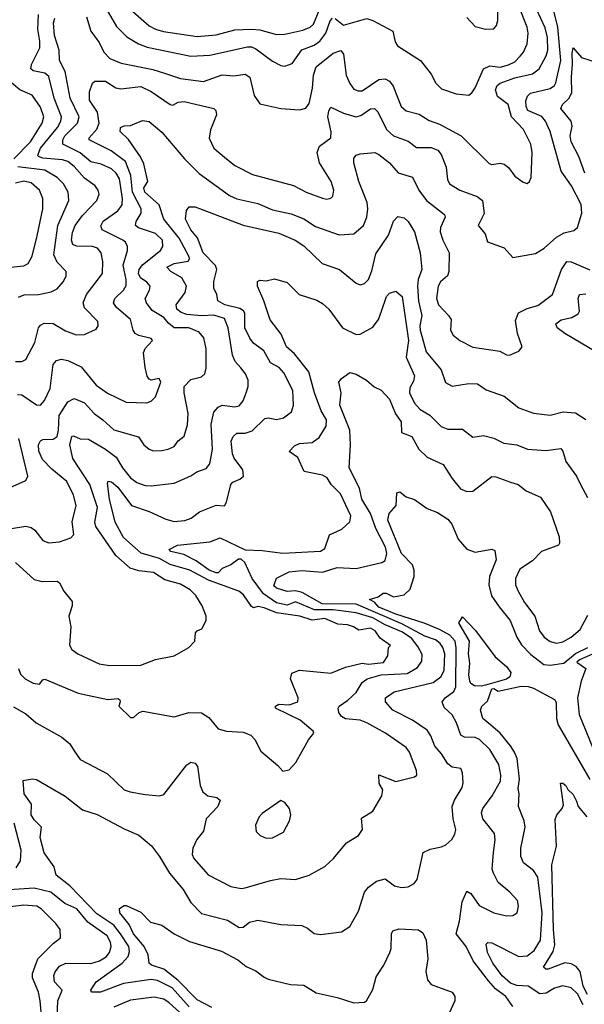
# Model space of a CAD drawing. Extents: x 1308313 to 1441400, y 959662 to 1036319.
# Tile 610 of 656: x 1388165 to 1390868, y 998248 to 1002960. Entities that reach past the tile are written whole.
import ezdxf

# ---------------------------------------------------------------- set-up
doc = ezdxf.new("R2010")
doc.units = 0

msp = doc.modelspace()

# ---------------------------------------------------------------- linework, layer by layer
at = {"layer": '0CON10XD'}
for points in [[(1388485, 1002974), (1388505.4, 1002905), (1388545, 1002850.6), (1388567.1, 1002805), (1388596.9, 1002775), (1388651.5, 1002751.5), (1388802.3, 1002722.3), (1388862.8, 1002702.8), (1388935, 1002679.1), (1389045, 1002663.9), (1389135, 1002696.7), (1389190.8, 1002690.8), (1389245, 1002700), (1389266.4, 1002685), (1389286.7, 1002596.7), (1389315, 1002558), (1389415.5, 1002535.5), (1389505, 1002528.1), (1389535, 1002537.5), (1389550.2, 1002559.8), (1389567.2, 1002632.8), (1389571.2, 1002695), (1389584, 1002735), (1389665, 1002800.4), (1389702.4, 1002812.4), (1389715.2, 1002795.2), (1389727.1, 1002695), (1389745, 1002654.4), (1389765, 1002628.5), (1389785, 1002619.6), (1389805, 1002620.4), (1389885, 1002673.8), (1389915, 1002676.7), (1389935.3, 1002665.3), (1389952.7, 1002642.7), (1389991.8, 1002545), (1390015, 1002523.8), (1390078, 1002508), (1390125, 1002477.7), (1390175, 1002459.6), (1390278.1, 1002405), (1390412, 1002272), (1390425, 1002267.1), (1390465, 1002274.3), (1390485, 1002268.6), (1390505, 1002252.9), (1390535, 1002210.8), (1390575, 1002183.3), (1390595, 1002176.7), (1390606.2, 1002185), (1390614, 1002205), (1390618.2, 1002325), (1390612.1, 1002365), (1390576.2, 1002435), (1390520, 1002495), (1390503.6, 1002553.6), (1390451.9, 1002591.9), (1390442.2, 1002625), (1390451.3, 1002645), (1390465, 1002655.8), (1390535, 1002682.1), (1390619.4, 1002700.6), (1390651.1, 1002725), (1390685, 1002787.5), (1390692.5, 1002815), (1390692.1, 1002875), (1390680.6, 1002920.6), (1390617.5, 1003057.5)], [(1390305, 1002971.1), (1390345, 1002927.5), (1390395, 1002914.2), (1390434.1, 1002915.9), (1390447.9, 1002932.1), (1390453.4, 1002956.6), (1390455.3, 1003064.7)], [(1388577.5, 1003015), (1388628.2, 1002928.2), (1388678.1, 1002878.1), (1388733.3, 1002845), (1388775, 1002829), (1388985, 1002785.8), (1389075, 1002791), (1389255, 1002830.7), (1389275, 1002830), (1389295, 1002821.3), (1389375, 1002761.8), (1389415, 1002741.5), (1389435, 1002738.5), (1389469.3, 1002750.7), (1389515, 1002815.3), (1389575, 1002838.1), (1389602.2, 1002857.8), (1389629.8, 1002895), (1389651.7, 1002955), (1389663, 1002967)], [(1388681.7, 1003021.7), (1388785, 1002931.2), (1388814.4, 1002914.4), (1388853.2, 1002903.2), (1389015, 1002880.5), (1389105, 1002887.5), (1389195, 1002912.3), (1389274.5, 1002914.5), (1389315, 1002912.4), (1389395, 1002888.8), (1389435, 1002890.6), (1389520.3, 1002909.7), (1389555, 1002923.7), (1389571.6, 1002938.4), (1389609.1, 1003030.9)], [(1389675, 1002966.2), (1389715, 1002934.3), (1389826.1, 1002966.1), (1389855, 1002956.7), (1389951.2, 1002905), (1389962.2, 1002855), (1389972.9, 1002835), (1390083.2, 1002765), (1390135, 1002700), (1390156.7, 1002656.7), (1390185, 1002629.4), (1390255, 1002605.5), (1390315, 1002599.4), (1390330.2, 1002609.8), (1390345.5, 1002634.5), (1390384.8, 1002725.2), (1390415, 1002738.8), (1390465, 1002733.4), (1390505, 1002743.7), (1390535, 1002758.1), (1390561.3, 1002785), (1390577.2, 1002805), (1390593.6, 1002845), (1390599.5, 1002895), (1390594.8, 1002924.8), (1390554.5, 1003024.5)], [(1390770.8, 1001939.3), (1390818, 1001952), (1390834.6, 1001965.4), (1390855.3, 1002035), (1390852.1, 1002075), (1390806.8, 1002165), (1390757.8, 1002235), (1390704.7, 1002425), (1390682.3, 1002475), (1390665, 1002497.6), (1390597.3, 1002525), (1390589.2, 1002545), (1390588.2, 1002571.8), (1390596, 1002594), (1390610.8, 1002609.2), (1390705, 1002631.1), (1390725.2, 1002644.8), (1390732.3, 1002657.7), (1390755.7, 1002765), (1390741.9, 1002925), (1390718.1, 1003015)], [(1388145, 1001323.9), (1388175, 1001324.5), (1388195, 1001334.4), (1388238.1, 1001415), (1388255.5, 1001485), (1388265, 1001498.9), (1388282.1, 1001507.9), (1388325, 1001506.9), (1388385, 1001470.3), (1388435, 1001451.8), (1388475, 1001453.6), (1388530.9, 1001479.1), (1388540, 1001495), (1388538.5, 1001515), (1388475, 1001580.5), (1388469.2, 1001605), (1388484.1, 1001645), (1388561.2, 1001745), (1388562.7, 1001802.7), (1388554.2, 1001844.2), (1388536.8, 1001866.8), (1388514.2, 1001874.3), (1388436.1, 1001876.1), (1388420, 1001885), (1388413.5, 1001905), (1388417.7, 1001942.3), (1388429.8, 1001975), (1388465, 1002022.4), (1388533.9, 1002095), (1388544.6, 1002125), (1388540, 1002145), (1388525.5, 1002165), (1388475, 1002202.4), (1388425, 1002257.4), (1388395, 1002281.1), (1388369.3, 1002289.3), (1388275, 1002297), (1388254.8, 1002304.8), (1388251.7, 1002311.7), (1388265.2, 1002345), (1388346.6, 1002445), (1388362.5, 1002475), (1388365.2, 1002495), (1388330.4, 1002585), (1388305, 1002688.9), (1388285.6, 1002705), (1388228.8, 1002715), (1388218.2, 1002725), (1388221.8, 1002745), (1388261.2, 1002825), (1388262.1, 1002857.9), (1388251.8, 1002915), (1388255.2, 1002985)], [(1388642, 1002198), (1388627.4, 1002225), (1388605, 1002245.7), (1388555, 1002269.3), (1388505, 1002279.8), (1388453.7, 1002323.7), (1388370.9, 1002365), (1388371, 1002385), (1388380.6, 1002405), (1388441.1, 1002465), (1388450, 1002495), (1388406.3, 1002585), (1388381.9, 1002711.9), (1388356.1, 1002765), (1388354.2, 1002815), (1388331, 1002885), (1388326.6, 1002945), (1388332.9, 1002967.1)], [(1390870.5, 1002225), (1390841.4, 1002305), (1390805.2, 1002375.2), (1390799.8, 1002405), (1390809.1, 1002450.9), (1390804.8, 1002475), (1390755.4, 1002535), (1390763.6, 1002555), (1390795.2, 1002585), (1390807.5, 1002612.5), (1390805.8, 1002685), (1390812.1, 1002747.9), (1390809.8, 1002800.2), (1390815, 1002825.8), (1390855, 1002779.4), (1390935, 1002754.4)], [(1388137.4, 1002295), (1388216.7, 1002375), (1388272.6, 1002465), (1388281.1, 1002495), (1388265, 1002541.5), (1388225, 1002599.6), (1388165, 1002624.7), (1388104.6, 1002675)], [(1388125, 1000524.7), (1388195, 1000535.5), (1388220.5, 1000530.5), (1388237.4, 1000517.4), (1388275, 1000467.1), (1388305, 1000455.6), (1388355, 1000461.8), (1388410, 1000480), (1388424.4, 1000495.6), (1388416.7, 1000556.7), (1388435.4, 1000635), (1388422, 1000685), (1388390.2, 1000750.2), (1388318.7, 1000808.7), (1388274.8, 1000855), (1388257.1, 1000895), (1388255.5, 1000925), (1388264.4, 1000945), (1388275, 1000951.1), (1388325, 1000952.2), (1388344.2, 1000965.8), (1388351, 1000995), (1388353.6, 1001066.4), (1388395, 1001131.1), (1388425, 1001147.9), (1388475, 1001126.9), (1388520.8, 1001075), (1388563.6, 1001045), (1388615, 1000997.3), (1388734, 1000964), (1388758.6, 1000925), (1388785, 1000904.5), (1388805, 1000897.3), (1388845, 1000897.9), (1388876, 1000904), (1388905, 1000918.1), (1388924.3, 1000945), (1388952.5, 1000967.5), (1388968.1, 1001021.9), (1388972.2, 1001075), (1388951.7, 1001175), (1388952.8, 1001205), (1388985, 1001237.9), (1389035, 1001251.5), (1389051.9, 1001265), (1389057.8, 1001292.2), (1389057.5, 1001385), (1389047.1, 1001437.1), (1389024.8, 1001464.8), (1388975, 1001485.7), (1388905, 1001485.3), (1388877.1, 1001507.1), (1388854.7, 1001535), (1388798.4, 1001568.4), (1388771.8, 1001605), (1388765.3, 1001625), (1388787.1, 1001665), (1388788.8, 1001685), (1388774, 1001704), (1388743.9, 1001725), (1388733.4, 1001745), (1388737.3, 1001765), (1388752.3, 1001787.7), (1388839.6, 1001855), (1388849.7, 1001875), (1388848.4, 1001905), (1388815, 1001937.4), (1388733.8, 1001963.8), (1388720, 1001975), (1388721.9, 1001995), (1388746.4, 1002033.6), (1388747, 1002055), (1388705.1, 1002135), (1388696.4, 1002215), (1388670.8, 1002280.8), (1388602.9, 1002332.9), (1388498.1, 1002385), (1388497.8, 1002395), (1388533.8, 1002436.2), (1388546.1, 1002465), (1388537.4, 1002517.4), (1388498.8, 1002575), (1388498.8, 1002615), (1388513, 1002657), (1388525, 1002666.7), (1388575, 1002665.8), (1388625, 1002633.6), (1388649.1, 1002629.1), (1388745, 1002640.5), (1388795, 1002616.8), (1388885, 1002553.8), (1388898.3, 1002551.7), (1388924.2, 1002565.8), (1388952, 1002568), (1389094.3, 1002535), (1389104.5, 1002525), (1389107.2, 1002505), (1389077.6, 1002432.4), (1389072.7, 1002392.7), (1389094.5, 1002345), (1389145, 1002301.5), (1389195, 1002262.9), (1389279.6, 1002219.6), (1389476, 1002166), (1389535.8, 1002135), (1389615, 1002105.5), (1389635, 1002101.5), (1389655, 1002105.8), (1389664.4, 1002115.6), (1389668.9, 1002145), (1389656.4, 1002185), (1389600.9, 1002275), (1389589.1, 1002325), (1389600, 1002355), (1389653.8, 1002395), (1389656.2, 1002423.8), (1389640.8, 1002495), (1389645, 1002523.8), (1389655, 1002541.2), (1389715, 1002513.1), (1389775, 1002494.6), (1389797.7, 1002502.3), (1389845, 1002533.8), (1389863.3, 1002535), (1389879.3, 1002519.3), (1389921.6, 1002435), (1389955, 1002404), (1390025, 1002378.2), (1390065, 1002348.2), (1390135, 1002348.6), (1390166.2, 1002336.2), (1390183.1, 1002315), (1390206.9, 1002255), (1390212.7, 1002195), (1390223.3, 1002175), (1390272.5, 1002145), (1390354.7, 1002114.7), (1390380, 1002095), (1390388, 1002032), (1390360, 1001975), (1390394, 1001935), (1390405, 1001897.5), (1390485, 1001868), (1390525, 1001822), (1390635, 1001840.6), (1390675, 1001866.9), (1390735, 1001919.6), (1390770.8, 1001939.3)], [(1388145, 1000362), (1388235, 1000280.5), (1388272, 1000272), (1388345, 1000272.9), (1388355.8, 1000265), (1388376.7, 1000225), (1388416.7, 1000175), (1388416.9, 1000155), (1388399.4, 1000105), (1388410.5, 1000055), (1388402.9, 999967.1), (1388415, 999945.8), (1388442.5, 999925), (1388545, 999877.3), (1388595, 999869.6), (1388745, 999870.6), (1388815, 999897.8), (1388905, 999915.7), (1388975, 999955.3), (1389003.2, 999985), (1389006.9, 1000025), (1389015, 1000035.6), (1389037.5, 1000045), (1389057.5, 1000085), (1389057.5, 1000105), (1389038.9, 1000155), (1389008.4, 1000205), (1388981, 1000231), (1388935, 1000258.9), (1388859.6, 1000279.6), (1388805, 1000314.7), (1388735, 1000321.8), (1388694.3, 1000334.3), (1388625, 1000396.1), (1388529.7, 1000535), (1388525.3, 1000555), (1388538, 1000625), (1388501.4, 1000735), (1388419.6, 1000859.6), (1388404.5, 1000925), (1388415, 1000966), (1388422.2, 1000967.8), (1388455, 1000953.8), (1388495, 1000952.1), (1388575.5, 1000905), (1388627, 1000867), (1388657.5, 1000815), (1388695, 1000767.6), (1388725, 1000745.8), (1388765, 1000731.2), (1388795, 1000729.3), (1388905, 1000742.7), (1388983.5, 1000776.5), (1389013.5, 1000796.5), (1389058, 1000812), (1389075.4, 1000835), (1389088.1, 1000905), (1389080.8, 1001025), (1389095, 1001082), (1389114.6, 1001105.4), (1389134, 1001116), (1389195, 1001107.1), (1389215, 1001112.2), (1389234, 1001136), (1389249.1, 1001175), (1389258.5, 1001205), (1389258.2, 1001235), (1389246.2, 1001265), (1389223.2, 1001293.2), (1389196.4, 1001325), (1389184.2, 1001354.2), (1389163, 1001485), (1389145, 1001530), (1389095, 1001546.6), (1389035, 1001542.2), (1388965, 1001549.3), (1388938, 1001558), (1388917.8, 1001575), (1388914.7, 1001595), (1388957.5, 1001655), (1388963.4, 1001685), (1388941.5, 1001725), (1388888.5, 1001755), (1388870, 1001775), (1388905, 1001793.9), (1388971.4, 1001805), (1388978.6, 1001815), (1388976, 1001825), (1388927.7, 1001915), (1388854.8, 1002005), (1388833.4, 1002073.4), (1388763.4, 1002135), (1388759.1, 1002155), (1388778.9, 1002185), (1388759.6, 1002269.6), (1388743.5, 1002303.5), (1388686.2, 1002386.2), (1388645.6, 1002425), (1388648.1, 1002445), (1388665, 1002452.5), (1388695.8, 1002454.2), (1388752.2, 1002477.8), (1388785, 1002472.3), (1388845, 1002422.7), (1388953.6, 1002295), (1389024.3, 1002224.3), (1389169.2, 1002119.2), (1389205, 1002103.3), (1389305, 1002081.2), (1389375, 1002050.3), (1389465, 1002030.6), (1389525, 1002007.1), (1389581, 1001971), (1389695, 1001930), (1389765, 1001935.8), (1389811.1, 1001975), (1389826.8, 1002015), (1389832, 1002055), (1389828.1, 1002085), (1389788.2, 1002185), (1389764.5, 1002275), (1389765, 1002297.5), (1389775, 1002311.2), (1389795, 1002317.5), (1389865, 1002324.4), (1389885, 1002314.4), (1389935.7, 1002275.7), (1389976.5, 1002226.5), (1390045, 1002207.1), (1390075, 1002144.4), (1390113.2, 1002095), (1390198.5, 1002028.5), (1390201.8, 1002015), (1390178.9, 1001965), (1390178, 1001945), (1390190.3, 1001905), (1390221.5, 1001845), (1390219.2, 1001755), (1390212.3, 1001735), (1390179.4, 1001705), (1390167.6, 1001685), (1390160, 1001625), (1390169.6, 1001595), (1390218.2, 1001545), (1390230, 1001525), (1390227.8, 1001475), (1390239.6, 1001449.6), (1390272.5, 1001425), (1390335, 1001393.5), (1390463, 1001373), (1390495, 1001356.2), (1390510, 1001355), (1390555, 1001373.3), (1390570, 1001395), (1390548.5, 1001458.5), (1390538.8, 1001521.2), (1390552.3, 1001557.7), (1390595, 1001578.5), (1390645, 1001592.9), (1390715, 1001644.4), (1390758.2, 1001765), (1390785, 1001802.1), (1390805, 1001801.8), (1390895, 1001763.1)], [(1388158.5, 1001631.5), (1388186.8, 1001643.2), (1388255, 1001644.7), (1388315, 1001657.3), (1388345, 1001672.2), (1388375, 1001707.5), (1388387.8, 1001735), (1388388.1, 1001755), (1388345, 1001800.4), (1388328.6, 1001835), (1388347, 1001975), (1388400.9, 1002095), (1388397.3, 1002135), (1388375.4, 1002175), (1388344.6, 1002205), (1388285, 1002239.8), (1388155.5, 1002255.5)], [(1388155, 1001165.6), (1388175, 1001165.4), (1388245, 1001117.3), (1388265, 1001115.6), (1388283, 1001137), (1388310.7, 1001195), (1388325, 1001310), (1388341.4, 1001328.6), (1388364.5, 1001335.5), (1388395, 1001329.2), (1388459.1, 1001299.1), (1388531.6, 1001211.6), (1388585, 1001172.3), (1388675, 1001130), (1388774.3, 1001125.7), (1388795, 1001134.3), (1388815.7, 1001155), (1388840, 1001225), (1388832.9, 1001242.9), (1388795, 1001235.5), (1388785, 1001239.1), (1388775, 1001254.3), (1388765.6, 1001295.6), (1388757.7, 1001365), (1388765, 1001386.3), (1388800, 1001425), (1388794.6, 1001434.6), (1388735, 1001448.4), (1388718.4, 1001458.4), (1388707.7, 1001475), (1388695.5, 1001525), (1388626.2, 1001585), (1388614.6, 1001605), (1388620.9, 1001625), (1388661.5, 1001665), (1388675, 1001688.8), (1388675.2, 1001714.8), (1388660, 1001785), (1388681.3, 1001855), (1388680.8, 1001875), (1388671.2, 1001895), (1388658.8, 1001905), (1388560, 1001955), (1388552.9, 1001972.9), (1388565, 1001995.4), (1388635, 1002044.7), (1388655, 1002074.3), (1388656.7, 1002105), (1388642, 1002198)], [(1388105, 1001773.5), (1388185, 1001782.1), (1388205, 1001793.3), (1388225, 1001828), (1388248.9, 1001925), (1388275.9, 1002055), (1388275.3, 1002105), (1388259.2, 1002145), (1388219.3, 1002179.3), (1388185, 1002188.1), (1388145, 1002177.3)], [(1388159.1, 999855), (1388168.3, 999828.3), (1388191.4, 999805), (1388229.2, 999785), (1388259.8, 999780.2), (1388275, 999801.2), (1388285, 999803.1), (1388445, 999737.1), (1388586.8, 999706.8), (1388635, 999710.6), (1388644, 999705), (1388646.2, 999695), (1388640, 999675), (1388695, 999620), (1388709.5, 999620.5), (1388737.5, 999645), (1388755, 999651.2), (1388905, 999624.2), (1388975, 999644.4), (1389035, 999642), (1389071, 999621), (1389115, 999565.6), (1389155.4, 999555.4), (1389235, 999549.6), (1389270.8, 999535), (1389291.4, 999515), (1389318.8, 999458.8), (1389400.9, 999390.9), (1389425, 999363.8), (1389455, 999370), (1389486.7, 999405), (1389547.2, 999512.8), (1389573.8, 999545), (1389570, 999555), (1389507, 999607), (1389388.8, 999665), (1389388.8, 999675), (1389405, 999684.3), (1389455, 999681.5), (1389496.2, 999695), (1389497.7, 999715), (1389461.5, 999805), (1389467.6, 999832.4), (1389505, 999847.5), (1389655, 999831.8), (1389725, 999861.8), (1389805, 999880.8), (1389835, 999876), (1389907, 999883), (1389927.5, 999915), (1389930, 999955), (1389940, 999965), (1389890, 1000000), (1389866.2, 1000035), (1389845, 1000048.6), (1389788.3, 1000038.3), (1389762.5, 1000055), (1389735, 1000063.8), (1389687.6, 1000067.6), (1389625, 1000094), (1389565, 1000086.5), (1389506.2, 1000105), (1389395, 1000120.9), (1389334.7, 1000145.3), (1389305, 1000151.4), (1389285, 1000146), (1389275, 1000152), (1389237.1, 1000207.1), (1389214.4, 1000225), (1389068.3, 1000278.3), (1388980, 1000325), (1388885, 1000353.2), (1388835, 1000381.5), (1388746.1, 1000406.1), (1388662.4, 1000482.4), (1388622.5, 1000555), (1388594.3, 1000665.7), (1388585, 1000740), (1388589.1, 1000750.9), (1388605, 1000747.6), (1388635, 1000723.5), (1388700.6, 1000635), (1388785, 1000606.2), (1388865, 1000570), (1388905, 1000558.5), (1388955, 1000562.7), (1388985.8, 1000575), (1389026, 1000604), (1389105, 1000636.5), (1389145, 1000633.8), (1389155, 1000651.4), (1389175.3, 1000735), (1389185, 1000747.1), (1389219.4, 1000760.6), (1389236.2, 1000775), (1389233.2, 1000805), (1389191.5, 1000861.5), (1389183.1, 1000883.1), (1389176.6, 1000943.4), (1389187.1, 1000965), (1389205, 1000980.8), (1389245, 1000981.2), (1389277.3, 1000992.7), (1389337.9, 1001052.1), (1389355, 1001055.4), (1389395, 1001047.3), (1389428, 1001055), (1389466, 1001084), (1389476.1, 1001115), (1389471.8, 1001185), (1389429.9, 1001269.9), (1389407.8, 1001295), (1389365, 1001317.5), (1389333.9, 1001375), (1389285, 1001412.5), (1389266.2, 1001436.2), (1389243.3, 1001485), (1389242.9, 1001555), (1389237, 1001567), (1389218.5, 1001578.5), (1389146.2, 1001595), (1389113.1, 1001615), (1389108.8, 1001645), (1389094.6, 1001675), (1389095, 1001706.7), (1389108.4, 1001765), (1389103.1, 1001783.1), (1389043.2, 1001845), (1389016.2, 1001916.2), (1388985, 1001953.8), (1388959.2, 1002005), (1388963.6, 1002046.4), (1388975.6, 1002064.4), (1389005, 1002064.4), (1389235, 1001976), (1389405, 1001938.8), (1389484.4, 1001905), (1389525, 1001878.2), (1389613.1, 1001793.1), (1389695.7, 1001765), (1389775, 1001699.2), (1389795, 1001690.8), (1389815, 1001697.1), (1389835, 1001717.5), (1389851.5, 1001758.5), (1389870.1, 1001839.9), (1389930.3, 1001929.7), (1389955, 1001996.2), (1389975, 1002017.5), (1390005, 1002012.5), (1390024.2, 1001995), (1390055.4, 1001945), (1390082.4, 1001845), (1390090.8, 1001765), (1390073, 1001717), (1390069.1, 1001685), (1390073.8, 1001613.8), (1390089.7, 1001545), (1390080.2, 1001495), (1390082.4, 1001475), (1390110.7, 1001370.7), (1390182.7, 1001285), (1390204, 1001224), (1390235, 1001205.5), (1390315, 1001218.5), (1390357.2, 1001217.2), (1390398.3, 1001188.3), (1390485, 1001157.8), (1390555, 1001101.9), (1390625, 1001076.9), (1390705, 1001067.5), (1390767.2, 1001082.8), (1390825, 1001079.3), (1390875, 1001046.5)], [(1389736.3, 999703.7), (1389775, 999740), (1389805, 999787.1), (1389828.1, 999805), (1389895, 999825.1), (1390019.2, 999830.8), (1390069.7, 999860.3), (1390089.3, 999890.7), (1390091.1, 999921.1), (1390070.5, 999960.5), (1390039.9, 999999.9), (1389995, 1000030.8), (1389915, 1000064.2), (1389855, 1000098.1), (1389775, 1000121.7), (1389665.4, 1000135.4), (1389575.8, 1000135.8), (1389485, 1000173.5), (1389445, 1000158), (1389395, 1000168.8), (1389331.5, 1000211.5), (1389277.1, 1000285), (1389242.5, 1000362.5), (1389225, 1000377.5), (1389211.7, 1000378.3), (1389175, 1000351.2), (1389135, 1000333.3), (1389115, 1000312.5), (1389105, 1000313.5), (1389071.6, 1000325), (1389010.3, 1000370.3), (1388950.4, 1000400.4), (1388888.1, 1000415), (1388880, 1000425), (1388920, 1000445), (1389075, 1000461.1), (1389125, 1000480.8), (1389245, 1000422.5), (1389325, 1000420), (1389425, 1000406.2), (1389605, 1000416), (1389625, 1000428.8), (1389648.6, 1000495), (1389707.5, 1000522.5), (1389745, 1000556.9), (1389750, 1000585), (1389700.2, 1000690.2), (1389655.7, 1000735), (1389637.1, 1000767.1), (1389615, 1000780.3), (1389527.3, 1000797.3), (1389497.1, 1000865), (1389454.2, 1000894.2), (1389479.9, 1000920.1), (1389505, 1000931.2), (1389565, 1000936.8), (1389598.9, 1000961.1), (1389632.7, 1001015), (1389634, 1001045), (1389607.8, 1001087.8), (1389576.4, 1001175), (1389549.7, 1001275), (1389480.9, 1001360.9), (1389442.3, 1001395), (1389416.2, 1001455), (1389363.4, 1001523.4), (1389333.5, 1001615), (1389302.9, 1001685), (1389302.9, 1001707.1), (1389315, 1001714), (1389345, 1001710.8), (1389385, 1001720), (1389445, 1001702.9), (1389503.3, 1001645), (1389587.6, 1001617.6), (1389615, 1001602.5), (1389644.3, 1001575), (1389710.6, 1001485), (1389775, 1001452.7), (1389795, 1001455.6), (1389855, 1001489.1), (1389882.3, 1001525), (1389897.1, 1001565), (1389920.5, 1001635), (1389935, 1001650.6), (1389965, 1001660.6), (1389995.9, 1001635), (1390026.5, 1001425), (1390014.4, 1001345.6), (1390055.2, 1001255), (1390050.5, 1001229.5), (1390032.3, 1001197.7), (1390031.2, 1001175), (1390055, 1001125.6), (1390082.5, 1001095), (1390128.1, 1001068.1), (1390182.9, 1001012.9), (1390215, 1000999.6), (1390285, 1001000), (1390335, 1000961.4), (1390385, 1000970.6), (1390435, 1000957.9), (1390482.8, 1000932.8), (1390544.7, 1000924.7), (1390595.3, 1000905.3), (1390685, 1000898.7), (1390755, 1000907.1), (1390765.4, 1000895.4), (1390780, 1000845), (1390830.7, 1000775), (1390849.2, 1000735), (1390882.6, 1000672.6)], [(1390775, 1001458.6), (1390737.8, 1001485), (1390731.4, 1001505), (1390756.4, 1001523.6), (1390808.6, 1001535), (1390838.3, 1001551.7), (1390844.1, 1001565.9), (1390839.1, 1001625), (1390844.7, 1001645.3), (1390875, 1001648.8)], [(1390931.8, 1001365), (1390775, 1001458.6)], [(1390130, 998990), (1390185, 999000.9), (1390205, 999010.6), (1390233.7, 999036.3), (1390247.8, 999062.2), (1390252.5, 999085), (1390240.4, 999135), (1390236, 999195), (1390246.7, 999225), (1390283.6, 999285), (1390288.3, 999308.3), (1390285.4, 999355.4), (1390276.1, 999376.1), (1390235, 999383.1), (1390215, 999397.8), (1390185, 999446.7), (1390152.5, 999482.5), (1390133, 999533), (1390115, 999559.1), (1390045, 999608), (1389950.6, 999655), (1389915.7, 999695), (1389916.9, 999715), (1389956.9, 999743.1), (1390145, 999787.1), (1390181.8, 999815), (1390197.1, 999845), (1390199.8, 999925), (1390190.7, 999955), (1390177.1, 999975), (1390155, 999991.9), (1390105, 1000010), (1389995, 1000068.4), (1389775, 1000162.7), (1389612.9, 1000165), (1389517.9, 1000217.9), (1389485, 1000225.9), (1389445, 1000223.8), (1389395, 1000239.1), (1389381, 1000251), (1389395, 1000287.3), (1389455, 1000317.5), (1389515, 1000323.2), (1389615, 1000316.5), (1389685, 1000338.9), (1389775, 1000333.8), (1389897.8, 1000362.2), (1389915, 1000372.5), (1389922.9, 1000405), (1389916.7, 1000435), (1389870, 1000525), (1389845, 1000596.2), (1389802.9, 1000665), (1389791.4, 1000718.6), (1389741.5, 1000815), (1389748.4, 1000925), (1389745.9, 1000995), (1389697.1, 1001115), (1389703.5, 1001175), (1389692.5, 1001225), (1389705, 1001243.3), (1389745, 1001271.9), (1389775, 1001263.5), (1389825, 1001234.5), (1389862.4, 1001202.4), (1389895, 1001187.5), (1389935, 1001144.5), (1389963.4, 1001073.4), (1389991.1, 1001035), (1389992.7, 1000985), (1390042.5, 1000965), (1390075.4, 1000905), (1390116.3, 1000866.3), (1390192, 1000832), (1390234.8, 1000764.8), (1390275.7, 1000715), (1390305, 1000702.1), (1390335, 1000703.2), (1390425, 1000773.1), (1390445, 1000772.9), (1390515, 1000747.5), (1390551.2, 1000735), (1390590, 1000705), (1390657.5, 1000675), (1390705.6, 1000605), (1390747.5, 1000485), (1390749.4, 1000455), (1390744.2, 1000445), (1390663.1, 1000415), (1390620.4, 1000369.6), (1390559.6, 1000330.4), (1390537.7, 1000285), (1390539.2, 1000255), (1390551.5, 1000225), (1390581.1, 1000171.1), (1390631.3, 1000105), (1390653.5, 1000035), (1390675, 1000005.4), (1390705, 999984.1), (1390735, 999975.9), (1390765, 999981.8), (1390805, 1000004.8), (1390848.5, 1000041.5), (1390885, 1000110.5)], [(1388118.9, 1000721.1), (1388193.8, 1000755), (1388204.3, 1000775), (1388160.2, 1000955)], [(1390525, 998236.8), (1390492.1, 998285), (1390442.1, 998322.1), (1390409.2, 998359.2), (1390336, 998456), (1390302.2, 998525), (1390254.6, 998585), (1390270.5, 998645), (1390282.4, 998737.6), (1390305, 998788.8), (1390325, 998777.5), (1390365, 998720.9), (1390435, 998685.5), (1390495, 998671.1), (1390525, 998672.9), (1390546, 998685), (1390552.7, 998717.3), (1390547.5, 998745), (1390510.6, 998785), (1390455, 998830), (1390433.5, 998875), (1390427.5, 998895), (1390433.4, 998973.4), (1390440.9, 999035), (1390437.5, 999065), (1390382.7, 999135), (1390375.4, 999165), (1390381.8, 999185), (1390426.1, 999245), (1390466.6, 999315), (1390468.8, 999345), (1390458.4, 999395), (1390415, 999467.8), (1390366.7, 999515), (1390345, 999524.1), (1390295, 999526.9), (1390276.3, 999536.4), (1390256.2, 999595), (1390235, 999633.8), (1390197.7, 999667.7), (1390187.1, 999695), (1390201.1, 999715), (1390243.3, 999745), (1390253.4, 999766.6), (1390254.5, 999954.5), (1390249.6, 999985), (1390224.3, 1000014.3), (1390175, 1000041.7), (1390101.5, 1000071.5), (1389965, 1000114.5), (1389885, 1000149), (1389863, 1000173), (1389840, 1000185), (1389881.7, 1000198.3), (1389905, 1000215.4), (1389918.8, 1000215), (1389955, 1000197.9), (1390005, 1000207.5), (1390034.6, 1000235), (1390054.1, 1000295.9), (1390054, 1000325), (1390045, 1000351.6), (1389992.8, 1000405), (1389927.1, 1000565), (1389933.1, 1000596.9), (1389967.5, 1000635), (1389971.2, 1000695), (1389985, 1000701.2), (1390015, 1000676.2), (1390055, 1000664), (1390115, 1000620), (1390165, 1000601.1), (1390215, 1000570), (1390234.3, 1000545), (1390263.6, 1000473.6), (1390305.3, 1000425.3), (1390345, 1000411.2), (1390425, 1000425.5), (1390439.2, 1000419.2), (1390445.7, 1000375.7), (1390414.7, 1000295), (1390410.3, 1000255), (1390423.3, 1000203.3), (1390460.3, 1000150.3), (1390512.8, 1000085), (1390544.4, 1000004.4), (1390567.5, 999967.5), (1390612.1, 999922.1), (1390674.3, 999874.3), (1390705, 999870.8), (1390769.6, 999880.4), (1390825, 999926.9), (1390885, 999954.6)], [(1390375, 999769.5), (1390342.6, 999772.6), (1390325, 999782.5), (1390319.3, 999795), (1390314.8, 999825.2), (1390319.8, 999879.8), (1390313.7, 999925), (1390319, 999985), (1390267, 1000073), (1390285, 1000102.5), (1390346.7, 1000036.7), (1390441.4, 999911.4), (1390495, 999864.3), (1390516.9, 999835), (1390511.1, 999815), (1390495.6, 999804.4), (1390395, 999774.4), (1390375, 999769.5)], [(1390932.9, 999935), (1390845, 999897.1), (1390832.2, 999885), (1390875.4, 999855), (1390853.2, 999795), (1390836, 999715), (1390843.1, 999635), (1390925, 999434.6)], [(1390862.7, 998245), (1390835, 998298.2), (1390805, 998325.9), (1390765, 998335.4), (1390725, 998324.6), (1390685, 998301.6), (1390655, 998297.5), (1390599.4, 998335), (1390545, 998337.5), (1390515, 998349.3), (1390475, 998384.2), (1390430.6, 998445), (1390404.7, 998495), (1390397.5, 998535), (1390405.8, 998544.2), (1390425, 998542.2), (1390555, 998475.8), (1390595, 998479.5), (1390627.4, 998505), (1390658.1, 998555), (1390666.5, 998685), (1390645, 998855.6), (1390625, 998887.9), (1390576.7, 998925), (1390563.8, 998955), (1390563.4, 998995), (1390584.8, 999095), (1390580, 999125), (1390552.9, 999195), (1390556, 999255), (1390551.2, 999281.2), (1390558.3, 999325), (1390546.2, 999423.8), (1390534.4, 999455), (1390513.9, 999485), (1390464.8, 999545), (1390429.3, 999575), (1390382.7, 999615), (1390370.8, 999655), (1390376.9, 999675), (1390405, 999698.2), (1390425, 999756.8), (1390435, 999759.2), (1390455.7, 999745.7), (1390565, 999770.2), (1390599.4, 999769.4), (1390625, 999761.2), (1390725, 999705.8), (1390732.8, 999692.8), (1390734.1, 999615), (1390742.2, 999585), (1390894.2, 999324.2)], [(1388135, 999671.8), (1388195, 999638.5), (1388244.2, 999595), (1388366.9, 999526.9), (1388405, 999494), (1388425, 999461.2), (1388455, 999420), (1388585, 999350), (1388664.8, 999274.8), (1388693.9, 999263.9), (1388765, 999251.5), (1388834.8, 999245.2), (1388855, 999251.9), (1388965.6, 999394.4), (1388985, 999405.8), (1389005, 999401.2), (1389015.8, 999385), (1389028.5, 999295), (1389041.9, 999265), (1389065, 999245.5), (1389108.2, 999238.2), (1389124.3, 999224.3), (1389113.5, 999195), (1389057.1, 999135), (1389044.2, 999075.8), (1389013.6, 999036.4), (1388993.6, 998995), (1388990.5, 998965), (1388998.9, 998945), (1389067.7, 998867.7), (1389175, 998811.5), (1389225, 998802.3), (1389245, 998804.6), (1389365, 998840.8), (1389415, 998850.4), (1389485, 998845.5), (1389550, 998865), (1389625, 998906.7), (1389667.1, 998945), (1389729.3, 999020.7), (1389786.5, 999055), (1389805.4, 999085), (1389801.7, 999138.3), (1389855, 999171.4), (1389899.2, 999245), (1389903.6, 999273.6), (1389886.2, 999305), (1389884.2, 999345.8), (1389965, 999313.8), (1390054.4, 999335.6), (1390065.4, 999344.6), (1390065, 999366.2), (1390030.4, 999455), (1390015, 999476.9), (1389916.7, 999545), (1389827.5, 999595), (1389795, 999607.3), (1389725, 999613.5), (1389706.2, 999625), (1389692.2, 999645), (1389688.9, 999665), (1389694.4, 999675), (1389736.3, 999703.7)], [(1388976.2, 998236.2), (1388895, 998326.5), (1388825, 998361.2), (1388795, 998365.8), (1388662.3, 998347.7), (1388551.2, 998305), (1388508.8, 998305), (1388506.2, 998315), (1388531.8, 998355), (1388655.3, 998445), (1388683.8, 998476.2), (1388690.4, 998499.6), (1388687.6, 998525), (1388646.8, 998585), (1388615.7, 998625.7), (1388535, 998680), (1388404.8, 998814.8), (1388340, 998865), (1388330, 998905), (1388282.1, 998972.1), (1388263.6, 999046.4), (1388270, 999095), (1388235, 999130), (1388220.2, 999155), (1388221.1, 999205), (1388185.6, 999254.4), (1388181.2, 999318.8), (1388225, 999326.2), (1388245, 999322.9), (1388383.4, 999243.4), (1388465, 999178.6), (1388536.6, 999156.6), (1388665, 999086.7), (1388735, 999057.8), (1388795.7, 999005.7), (1388834.8, 998954.8), (1388882.8, 998875), (1388947.4, 998797.4), (1388984.8, 998734.8), (1389035, 998682.5), (1389160.4, 998650.4), (1389215, 998615.7), (1389235, 998617.1), (1389265, 998641.2), (1389305, 998650.9), (1389415, 998630), (1389515, 998624.4), (1389542.6, 998612.6), (1389575, 998585.8), (1389605, 998581.4), (1389705, 998594.4), (1389745, 998620), (1389786.8, 998693.2), (1389815.5, 998784.5), (1389835, 998808.8), (1389873.2, 998836.8), (1389915, 998847.5), (1389958.8, 998815), (1389993, 998807), (1390025, 998810.6), (1390054, 998825), (1390067.1, 998845), (1390095.8, 998974.2), (1390130, 998990)], [(1390883.4, 998295), (1390863.2, 998335), (1390847.6, 998405), (1390829, 998429), (1390805, 998441.7), (1390775, 998446.2), (1390695, 998416.1), (1390683.3, 998415), (1390672.5, 998425), (1390719.5, 998500.5), (1390727.5, 998532.5), (1390720.1, 998605), (1390712.6, 998915), (1390734.6, 999005), (1390728.3, 999131.7), (1390736.9, 999155), (1390762.7, 999185), (1390768.3, 999201.7), (1390754.1, 999305.9), (1390765, 999306), (1390780, 999295), (1390788.8, 999275), (1390815, 999252.5), (1390830.3, 999219.7), (1390838.5, 999195), (1390880.6, 999145)], [(1389345, 999042.5), (1389375, 999043.8), (1389427.9, 999072.1), (1389456.2, 999125), (1389462.2, 999155), (1389456.7, 999185), (1389435, 999213.3), (1389415, 999223.8), (1389325, 999160.8), (1389311.4, 999145), (1389293.8, 999105), (1389296.7, 999075), (1389315.9, 999055.9), (1389345, 999042.5)], [(1388148.7, 998901.3), (1388168.7, 998935), (1388171.8, 998985), (1388138.7, 999115)], [(1388343.7, 998185), (1388347.7, 998265), (1388367.9, 998315), (1388330.9, 998355), (1388327.8, 998385), (1388335, 998402.9), (1388355, 998429.6), (1388385.2, 998444.8), (1388505, 998442.1), (1388546.9, 998455), (1388578.2, 998475), (1388594.7, 998495), (1388603.5, 998525), (1388600.3, 998545), (1388583.3, 998575), (1388490.6, 998640.6), (1388438.1, 998705), (1388380.3, 998730.3), (1388314.4, 998784.4), (1388235, 998803.3), (1388115, 998796)], [(1388270.5, 998175), (1388263.3, 998265), (1388255.2, 998305), (1388226.6, 998375), (1388225.8, 998395), (1388251.1, 998465), (1388325, 998539.2), (1388360, 998565), (1388358.9, 998605), (1388338.5, 998635), (1388268.2, 998705), (1388247.1, 998717.1), (1388185, 998722.7), (1388095, 998710.2)], [(1389085, 998232.7), (1389015, 998268.3), (1388922.5, 998362.5), (1388855, 998415.8), (1388796.2, 998435), (1388784.6, 998444.6), (1388779.2, 998485), (1388761.6, 998525), (1388710.2, 998585), (1388688.9, 998628.9), (1388643.8, 998685), (1388643.4, 998706.6), (1388665, 998721.2), (1388675, 998720), (1388745, 998688.6), (1388790.9, 998640.9), (1388845, 998626), (1388903.8, 998585), (1388977.4, 998547.4), (1389131.7, 998501.7), (1389210, 998460), (1389249.2, 998429.2), (1389295, 998407.3), (1389335, 998377.5), (1389355, 998367.5), (1389462.1, 998342.1), (1389525, 998339.4), (1389585, 998301.9), (1389685, 998280.8), (1389764.4, 998254.4), (1389815, 998257.5), (1389825.8, 998265), (1389855, 998318.8), (1389870.9, 998379.1), (1389908.9, 998435), (1389937.3, 998495), (1389943.6, 998515), (1389944.4, 998585), (1389951.5, 998598.5), (1389981.4, 998608.6), (1390074.5, 998604.5), (1390095, 998590), (1390111.1, 998555), (1390119.6, 998465), (1390109.1, 998405), (1390116.7, 998365), (1390135, 998341.9), (1390235, 998305.5), (1390247.8, 998285), (1390247.8, 998265), (1390220.9, 998205)], [(1389015, 998133.8), (1388881.2, 998255), (1388855, 998271.4), (1388808.5, 998281.5), (1388695, 998268.1), (1388615, 998234.2)]]:
    msp.add_lwpolyline(points, dxfattribs=at)

doc.saveas('drawing.dxf')
